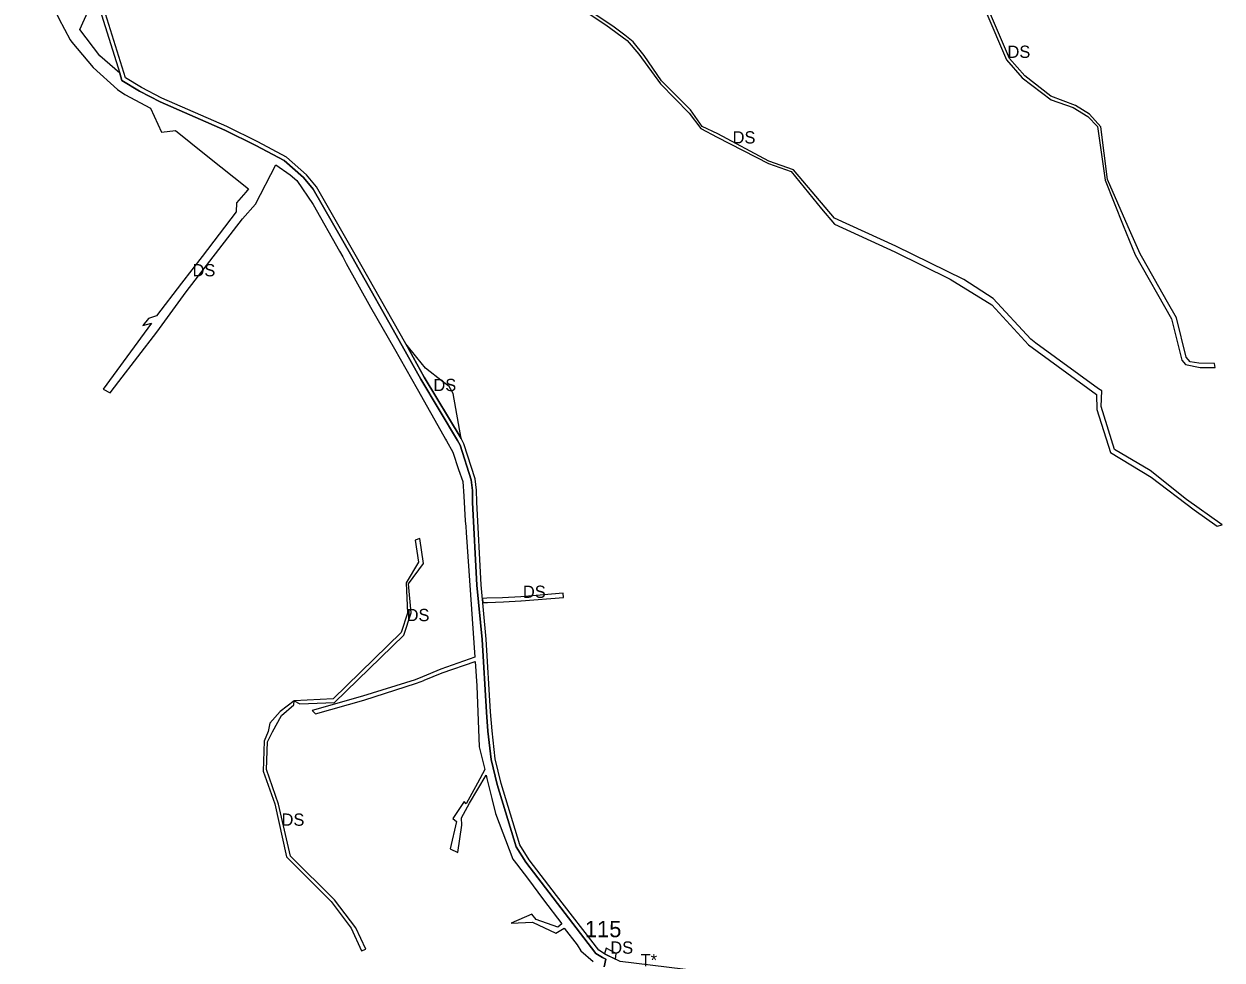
# Model space of a CAD drawing. Extents: x -477304 to -465641, y -1159113 to -1149285.
# Drawn here: x -471593 to -470715, y -1154603 to -1153917 of the extents above; entities that cross this region are included whole.
import ezdxf

# ---------------------------------------------------------------- set-up
doc = ezdxf.new("R2010")
doc.units = 0
for name, color, linetype in [('35', 7, 'Continuous'), ('4', 7, 'Continuous'), ('60', 7, 'Continuous')]:
    doc.layers.add(name, color=color, linetype=linetype)

msp = doc.modelspace()

# ---------------------------------------------------------------- linework, layer by layer
at = {"layer": '35'}
for p, q in [((-471551.6, -1153921.06), (-471541.4, -1153897.96)), ((-471536.99, -1153940.31), (-471551.6, -1153921.06)), ((-471558.79, -1153928.7), (-471557.52, -1153930.26)), ((-471138.07, -1153940.11), (-471146.12, -1153930.04)), ((-471522.52, -1153952.94), (-471536.99, -1153940.31)), ((-471520.82, -1153958.4), (-471522.52, -1153952.94)), ((-471524.05, -1153964.98), (-471518.8, -1153968.62)), ((-471518.8, -1153968.62), (-471500.01, -1153978.73)), ((-471500.01, -1153978.73), (-471491.94, -1153996.2)), ((-471095.65, -1153992.03), (-471104.18, -1153979.87)), ((-470812.94, -1153984.75), (-470805.79, -1153992.21)), ((-471096.58, -1153993.64), (-471084.66, -1153999.85)), ((-471491.94, -1153996.2), (-471481.6, -1153995.1)), ((-471481.6, -1153995.1), (-471459.06, -1154013.12)), ((-471084.66, -1153999.85), (-471047.06, -1154019.24)), ((-471459.06, -1154013.12), (-471428.08, -1154037.9)), ((-471422.94, -1154048.99), (-471408, -1154020.14)), ((-471047.06, -1154019.24), (-471030.34, -1154025.21)), ((-471030.34, -1154025.21), (-471008, -1154052.41)), ((-470783.32, -1154065.66), (-470798.56, -1154031.02)), ((-471430.11, -1154040.24), (-471436.83, -1154047.98)), ((-471428.08, -1154037.9), (-471430.11, -1154040.24)), ((-471437.14, -1154054.59), (-471462.06, -1154087.35)), ((-471436.83, -1154047.98), (-471437.14, -1154054.59)), ((-471432.38, -1154059.86), (-471422.94, -1154048.99)), ((-471473.75, -1154113.33), (-471432.38, -1154059.86)), ((-470786.9, -1154064.58), (-470778.17, -1154086.26)), ((-470774.66, -1154085.35), (-470783.32, -1154065.66)), ((-471462.06, -1154087.35), (-471477.26, -1154107.06)), ((-471361.28, -1154083.57), (-471359.05, -1154087.62)), ((-471359.05, -1154087.62), (-471356.41, -1154092.66)), ((-470954.4, -1154084.07), (-470913.89, -1154103.96)), ((-470778.17, -1154086.26), (-470751.52, -1154133.13)), ((-470772.61, -1154088.97), (-470774.66, -1154085.35)), ((-471356.41, -1154092.66), (-471338.67, -1154124.64)), ((-471477.26, -1154107.06), (-471495.59, -1154130.82)), ((-470913.89, -1154103.96), (-470883.26, -1154122.96)), ((-471495.29, -1154142.97), (-471473.75, -1154113.33)), ((-471338.67, -1154124.64), (-471321.15, -1154155.11)), ((-471501.41, -1154132.87), (-471505.65, -1154138.09)), ((-471495.59, -1154130.82), (-471501.41, -1154132.87)), ((-470751.52, -1154133.13), (-470743.91, -1154163.29)), ((-471499.14, -1154136.27), (-471517.17, -1154160.93)), ((-471505.65, -1154138.09), (-471499.14, -1154136.27)), ((-471304.63, -1154161.39), (-471312.78, -1154151.43)), ((-471312.78, -1154151.43), (-471299.24, -1154175.76)), ((-470851.09, -1154150.86), (-470854.75, -1154148)), ((-470804.97, -1154184.34), (-470851.09, -1154150.86)), ((-471321.15, -1154155.11), (-471304.53, -1154184.29)), ((-471517.17, -1154160.93), (-471534.52, -1154184.67)), ((-471298.29, -1154169.17), (-471304.63, -1154161.39)), ((-471285.83, -1154178.92), (-471298.29, -1154169.17)), ((-470731.66, -1154165.63), (-470738.02, -1154164.56)), ((-470720.09, -1154165.81), (-470731.66, -1154165.63)), ((-470719.65, -1154168.76), (-470720.09, -1154165.81)), ((-471299.24, -1154175.76), (-471272.33, -1154220.76)), ((-471534.52, -1154184.67), (-471529.53, -1154187.32)), ((-471304.53, -1154184.29), (-471294.68, -1154201.7)), ((-470802.65, -1154185.86), (-470804.97, -1154184.34)), ((-471272.33, -1154220.76), (-471278.05, -1154187.82)), ((-471294.68, -1154201.7), (-471284.82, -1154219.11)), ((-471284.82, -1154219.11), (-471283.6, -1154221.29)), ((-471283.6, -1154221.29), (-471282.85, -1154222.58)), ((-471282.85, -1154222.58), (-471278.24, -1154230.92)), ((-471278.24, -1154230.92), (-471274.08, -1154243.6)), ((-471274.08, -1154243.6), (-471271.06, -1154252.42)), ((-470714.54, -1154283.98), (-470740.61, -1154265.51)), ((-471269.17, -1154281.27), (-471268.83, -1154285.29)), ((-471268.83, -1154285.29), (-471268.44, -1154289.77)), ((-471268.44, -1154289.77), (-471262.11, -1154381.09)), ((-470718.02, -1154284.98), (-470714.54, -1154283.98)), ((-471310.73, -1154327.44), (-471299.88, -1154312.49)), ((-471308.92, -1154348.66), (-471310.73, -1154327.44)), ((-471197.52, -1154334.28), (-471228.59, -1154336.82)), ((-471197.25, -1154337.28), (-471197.52, -1154334.28)), ((-471253.33, -1154337.94), (-471256.7, -1154338.05)), ((-471256.7, -1154338.05), (-471256.42, -1154341.04)), ((-471256.42, -1154341.04), (-471252.96, -1154340.93)), ((-471242.01, -1154337.56), (-471253.33, -1154337.94)), ((-471252.96, -1154340.93), (-471241.28, -1154340.54)), ((-471228.59, -1154336.82), (-471242.01, -1154337.56)), ((-471228.22, -1154339.81), (-471197.25, -1154337.28)), ((-471311.65, -1154348.95), (-471316.2, -1154363.03)), ((-471314.19, -1154364.86), (-471308.92, -1154348.66)), ((-471262.11, -1154381.09), (-471287.05, -1154389.91)), ((-471261.89, -1154384.15), (-471260.82, -1154402.21)), ((-471305.82, -1154397.62), (-471344.61, -1154409.79)), ((-471300.55, -1154395.46), (-471305.82, -1154397.62)), ((-471287.05, -1154389.91), (-471300.55, -1154395.46)), ((-471299.7, -1154398.14), (-471299.41, -1154398.02)), ((-471260.82, -1154402.21), (-471259.14, -1154446.76)), ((-471394.76, -1154416.03), (-471394.68, -1154412.99)), ((-471344.61, -1154409.79), (-471381.5, -1154420.22)), ((-471379.07, -1154422.67), (-471343.63, -1154412.72)), ((-471410.51, -1154435.8), (-471404, -1154423.8)), ((-471404, -1154423.8), (-471394.76, -1154416.03)), ((-471381.5, -1154420.22), (-471379.07, -1154422.67)), ((-471412.58, -1154429.46), (-471413.72, -1154435.5)), ((-471413.72, -1154435.5), (-471416.59, -1154442.61)), ((-471414.09, -1154443.12), (-471410.51, -1154435.8)), ((-471416.59, -1154442.61), (-471417.27, -1154464.61)), ((-471414.87, -1154463.36), (-471414.09, -1154443.12)), ((-471259.14, -1154446.76), (-471254.84, -1154463.51)), ((-471266.17, -1154488.04), (-471253.99, -1154467.59)), ((-471254.84, -1154463.51), (-471260.29, -1154473.51)), ((-471260.29, -1154473.51), (-471268.54, -1154488.64)), ((-471249.82, -1154484.77), (-471247.11, -1154495.67)), ((-471272.03, -1154498.81), (-471266.17, -1154488.04)), ((-471268.54, -1154488.64), (-471269.98, -1154486.94)), ((-471275.62, -1154501.48), (-471280.29, -1154521.56)), ((-471271.77, -1154504.23), (-471272.03, -1154498.81)), ((-471274.67, -1154524.19), (-471271.77, -1154504.23)), ((-471280.29, -1154521.56), (-471274.67, -1154524.19)), ((-471230.62, -1154533.85), (-471229.42, -1154535.48)), ((-471229.42, -1154535.48), (-471228.5, -1154536.73)), ((-471228.5, -1154536.73), (-471223.7, -1154543.17)), ((-471223.7, -1154543.17), (-471211.91, -1154559.01)), ((-471211.91, -1154559.01), (-471198.49, -1154576.61)), ((-471220.33, -1154569.41), (-471235.6, -1154576.16)), ((-471217.23, -1154573.28), (-471220.33, -1154569.41)), ((-471201.35, -1154579.04), (-471217.23, -1154573.28)), ((-471342.04, -1154595.14), (-471349.47, -1154579.59)), ((-471198.49, -1154576.61), (-471201.35, -1154579.04)), ((-471196.65, -1154579.63), (-471187.29, -1154591.91)), ((-471345.16, -1154596.36), (-471342.04, -1154595.14)), ((-471187.29, -1154591.91), (-471184.52, -1154596.38)), ((-471184.52, -1154596.38), (-471175.41, -1154604.05)), ((-471166.04, -1154594.44), (-471167.17, -1154598.51)), ((-471167.17, -1154598.51), (-471159, -1154602.49)), ((-471158.65, -1154598.26), (-471166.04, -1154594.44)), ((-471159, -1154602.49), (-471158.65, -1154598.26)), ((-471166.14, -1154602.35), (-471168.61, -1154601.15)), ((-471167.29, -1154608.09), (-471166.14, -1154602.35))]:
    msp.add_line(p, q, dxfattribs=at)
for points in [[(-470859.08, -1153955.1), (-470870.38, -1153942.21), (-470885.63, -1153906.46), (-470908.33, -1153892.69), (-470969.61, -1153872.85), (-470992.59, -1153861.86), (-471000.92, -1153858.09)], [(-470933.79, -1153886.53), (-470910.13, -1153894.33), (-470887.67, -1153907.85), (-470872.4, -1153943.38), (-470860.93, -1153956.45), (-470839.82, -1153972.5)], [(-471578.97, -1153890.05), (-471576.21, -1153894.73), (-471573.98, -1153898.52), (-471567.09, -1153913.07), (-471558.79, -1153928.7)], [(-471214.94, -1153888.69), (-471195.41, -1153903.08), (-471182.05, -1153907.11), (-471166.28, -1153917.58), (-471150.5, -1153929.17), (-471141.97, -1153939.05), (-471126.14, -1153960.9)], [(-471146.12, -1153930.04), (-471152.19, -1153925.25), (-471161, -1153918.62), (-471181.32, -1153905.11)], [(-471557.52, -1153930.26), (-471541.89, -1153948.92), (-471524.05, -1153964.98)], [(-471104.18, -1153979.87), (-471125.46, -1153958.53), (-471138.07, -1153940.11)], [(-471168.61, -1154601.15), (-471173.4, -1154598.23), (-471204.79, -1154557.5), (-471224.76, -1154531.26), (-471231.95, -1154520.04), (-471245.83, -1154474.48), (-471250.19, -1154456.17), (-471252.6, -1154435.38), (-471253.59, -1154421.36), (-471256.88, -1154368.05), (-471260.64, -1154328.22), (-471263.81, -1154267.61), (-471263.89, -1154258.81), (-471264.94, -1154251.06), (-471272.96, -1154225.82), (-471274.93, -1154222.26), (-471301.84, -1154177.26), (-471315.4, -1154152.9), (-471352.44, -1154087.32), (-471380.79, -1154038.15), (-471387.73, -1154029.57), (-471401.88, -1154017.04), (-471422.68, -1154005.98), (-471445.33, -1153994.76), (-471492.87, -1153974.04), (-471507.99, -1153966.13), (-471520.82, -1153958.4)], [(-470798.56, -1154031.02), (-470803.26, -1153992.43), (-470811.63, -1153983.02), (-470821.86, -1153976.64), (-470839.92, -1153969.94), (-470859.08, -1153955.1)], [(-471126.14, -1153960.9), (-471105.22, -1153982.32), (-471096.58, -1153993.64)], [(-470839.82, -1153972.5), (-470823.64, -1153978.12), (-470812.94, -1153984.75)], [(-470903.74, -1154104.32), (-470953.57, -1154079.94), (-470998.7, -1154059.34), (-471028.64, -1154023.89), (-471046.63, -1154017.53), (-471084.17, -1153997.62), (-471095.65, -1153992.03)], [(-470805.79, -1153992.21), (-470800.25, -1154031.4), (-470786.9, -1154064.58)], [(-471408, -1154020.14), (-471397.58, -1154027.6), (-471392.64, -1154031.75)], [(-471392.64, -1154031.75), (-471380.58, -1154049.33), (-471361.28, -1154083.57)], [(-471008, -1154052.41), (-470998.67, -1154063.82), (-470954.4, -1154084.07)], [(-470747.89, -1154132.34), (-470754.6, -1154120.78), (-470772.61, -1154088.97)], [(-470854.75, -1154148), (-470882.32, -1154118.27), (-470903.74, -1154104.32)], [(-470883.26, -1154122.96), (-470856.45, -1154152.24), (-470806.52, -1154188.68), (-470806.35, -1154199.55)], [(-470738.02, -1154164.56), (-470740.9, -1154161.08), (-470747.89, -1154132.34)], [(-471529.53, -1154187.32), (-471523.18, -1154179.1), (-471495.29, -1154142.97)], [(-470743.91, -1154163.29), (-470741.35, -1154166.67), (-470730.46, -1154168.72), (-470719.65, -1154168.76)], [(-471278.05, -1154187.82), (-471281.13, -1154182.59), (-471285.83, -1154178.92)], [(-470740.61, -1154265.51), (-470767.23, -1154244.29), (-470793.46, -1154228.87), (-470803.15, -1154197.48), (-470802.65, -1154185.86)], [(-470806.35, -1154199.55), (-470796.41, -1154231.06), (-470766.52, -1154249.22), (-470734.87, -1154273.21), (-470718.02, -1154284.98)], [(-471271.06, -1154252.42), (-471270.28, -1154263.05), (-471269.17, -1154281.27)], [(-471299.88, -1154312.49), (-471302.57, -1154294.14), (-471305.99, -1154295.27), (-471303.53, -1154311.38), (-471312.54, -1154326.53), (-471311.65, -1154348.95)], [(-471241.28, -1154340.54), (-471228.37, -1154339.83), (-471228.22, -1154339.81)], [(-471316.2, -1154363.03), (-471366.14, -1154411.64), (-471394.68, -1154412.99)], [(-471394.68, -1154412.99), (-471390.56, -1154415.25), (-471365.17, -1154414.34), (-471314.19, -1154364.86)], [(-471299.41, -1154398.02), (-471286.07, -1154392.66), (-471261.89, -1154384.15)], [(-471343.63, -1154412.72), (-471304.99, -1154400.27), (-471299.7, -1154398.14)], [(-471394.68, -1154412.99), (-471404.98, -1154421.02), (-471412.58, -1154429.46)], [(-471417.27, -1154464.61), (-471408.89, -1154488.61), (-471400.18, -1154527.33), (-471367.58, -1154560.31), (-471352.88, -1154579.63), (-471345.16, -1154596.36)], [(-471397.2, -1154527.02), (-471406.16, -1154488.84), (-471414.87, -1154463.36)], [(-471253.99, -1154467.59), (-471253.45, -1154470.15), (-471249.82, -1154484.77)], [(-471269.98, -1154486.94), (-471278.27, -1154499.28), (-471275.62, -1154501.48)], [(-471247.11, -1154495.67), (-471234.24, -1154529.24), (-471230.62, -1154533.85)], [(-471349.47, -1154579.59), (-471365.04, -1154559.04), (-471397.2, -1154527.02)], [(-471235.6, -1154576.16), (-471219.93, -1154575.45), (-471202.84, -1154583.39), (-471196.65, -1154579.63)]]:
    msp.add_lwpolyline(points, dxfattribs=at)
at = {"layer": '4'}
for p, q in [((-471522.52, -1153952.94), (-471520.82, -1153958.4)), ((-471168.61, -1154601.15), (-471166.14, -1154602.35)), ((-471166.14, -1154602.35), (-471167.29, -1154608.09))]:
    msp.add_line(p, q, dxfattribs=at)
for points in [[(-471518.29, -1153956.42), (-471540.25, -1153885.85), (-471527.35, -1153830.76), (-471528.58, -1153824.83), (-471547.09, -1153784.31), (-471550.09, -1153776.39), (-471556.65, -1153756.83), (-471579.89, -1153709.91), (-471588.26, -1153681.79), (-471591.27, -1153660.08), (-471588.75, -1153623.57), (-471590.11, -1153585.11), (-471593.12, -1153557.74), (-471592.67, -1153510.14), (-471590.89, -1153480.85), (-471590.89, -1153480.76), (-471571.76, -1153414.78), (-471284.73, -1153493.73), (-471221.49, -1153401.29), (-471197.08, -1153396.57), (-471170.8, -1153425.91), (-471167.61, -1153429.48)], [(-471593.1, -1153585.33), (-471591.75, -1153623.52), (-471594.28, -1153660.18), (-471591.2, -1153682.43), (-471582.69, -1153711.01), (-471559.43, -1153757.98), (-471552.92, -1153777.4), (-471549.86, -1153785.47), (-471531.45, -1153825.77), (-471530.42, -1153830.72), (-471543.35, -1153885.97), (-471540.91, -1153893.83), (-471539.22, -1153899.26), (-471538.44, -1153901.74), (-471522.52, -1153952.94)], [(-471520.82, -1153958.4), (-471507.99, -1153966.13), (-471492.87, -1153974.04), (-471445.33, -1153994.76), (-471422.68, -1154005.98), (-471401.88, -1154017.04), (-471387.73, -1154029.57), (-471380.79, -1154038.15), (-471352.44, -1154087.32), (-471315.4, -1154152.9), (-471301.84, -1154177.26), (-471274.93, -1154222.26), (-471272.96, -1154225.82), (-471264.94, -1154251.06), (-471263.89, -1154258.81), (-471263.81, -1154267.61), (-471260.64, -1154328.22), (-471256.88, -1154368.05), (-471253.59, -1154421.36), (-471252.6, -1154435.38), (-471250.19, -1154456.17), (-471245.83, -1154474.48), (-471231.95, -1154520.04), (-471224.76, -1154531.26), (-471204.79, -1154557.5), (-471173.4, -1154598.23), (-471168.61, -1154601.15)], [(-471257.65, -1154328), (-471260.81, -1154267.52), (-471260.89, -1154258.59), (-471262, -1154250.4), (-471270.19, -1154224.63), (-471272.33, -1154220.76), (-471299.24, -1154175.76), (-471312.78, -1154151.43), (-471349.83, -1154085.83), (-471378.31, -1154036.45), (-471385.55, -1154027.49), (-471400.16, -1154014.56), (-471421.31, -1154003.31), (-471444.06, -1153992.04), (-471491.57, -1153971.33), (-471506.52, -1153963.51), (-471518.29, -1153956.42)], [(-471167.17, -1154598.51), (-471171.36, -1154595.96), (-471202.41, -1154555.68), (-471222.3, -1154529.54), (-471229.2, -1154518.77), (-471242.93, -1154473.69), (-471247.23, -1154455.65), (-471249.61, -1154435.1), (-471250.6, -1154421.16), (-471253.89, -1154367.82), (-471257.65, -1154328)], [(-471033.12, -1154629.99), (-471042.74, -1154625.58), (-471055.42, -1154620.85), (-471093.73, -1154611.7), (-471097.84, -1154611.19), (-471155.77, -1154604.06), (-471167.17, -1154598.51)]]:
    msp.add_lwpolyline(points, dxfattribs=at)

# ---------------------------------------------------------------- texts
at = {"layer": '35'}
for p in [(-470871.8, -1153941.84), (-471073.26, -1154004.58), (-471469.14, -1154101.96), (-471292.55, -1154186.09), (-471226.97, -1154337.66), (-471312.19, -1154354.7), (-471403.86, -1154504.68), (-471162.91, -1154598.46)]:
    msp.add_text('DS', height=9, dxfattribs=at).set_placement(p)
at = {"layer": '4'}
msp.add_text('T*', height=9, dxfattribs=at).set_placement((-471140.64, -1154607.64))
at = {"layer": '60'}
msp.add_text('115', height=12, dxfattribs=at).set_placement((-471181.55, -1154586.37))

doc.saveas('drawing.dxf')
